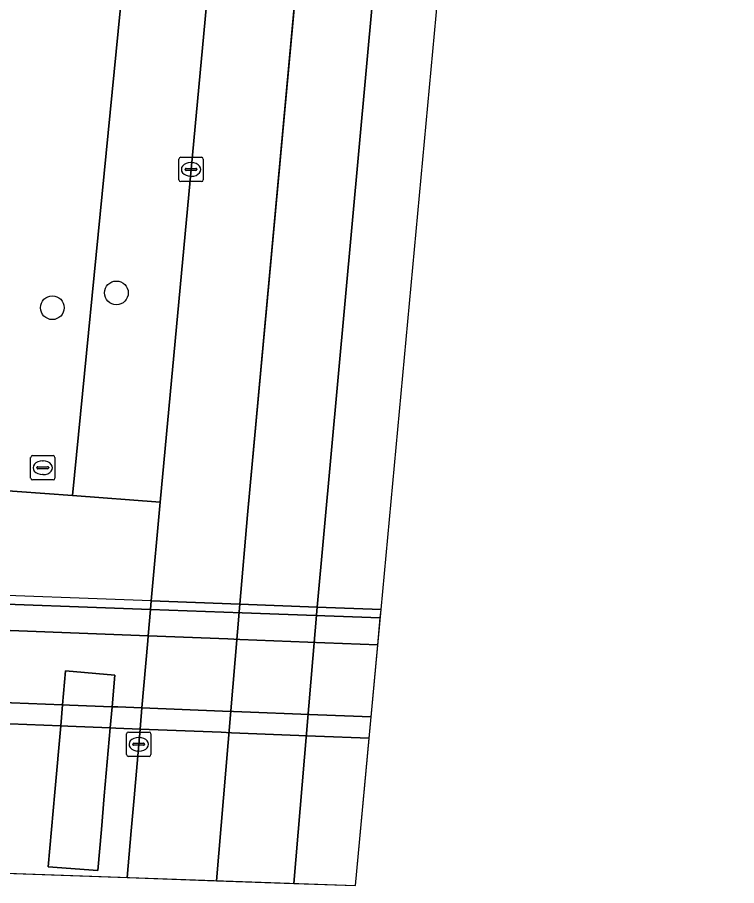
# Model space of a CAD drawing. Extents: x 161354 to 162026, y 386504 to 387460.
# Drawn here: x 161913.77 to 161943.39, y 386520.56 to 386556.3 of the extents above; entities that cross this region are included whole.
import ezdxf

# ---------------------------------------------------------------- set-up
doc = ezdxf.new("R2010")
doc.units = 0
for name, color, linetype in [('IMGEO_Berm_groen', 7, 'Continuous'), ('IMGEO_Boom', 7, 'Continuous'), ('IMGEO_Dek', 7, 'Continuous'), ('IMGEO_Fietspad_gesloten', 7, 'Continuous'), ('IMGEO_Groenvoorziening', 7, 'Continuous'), ('IMGEO_Kolk', 7, 'Continuous'), ('IMGEO_Muur', 7, 'Continuous'), ('IMGEO_Pijler', 7, 'Continuous'), ('IMGEO_Rijbaan_regionaal_gesloten', 7, 'Continuous'), ('IMGEO_Rioolput', 7, 'Continuous'), ('IMGEO_Verkeerseiland_gesloten', 7, 'Continuous'), ('IMGEO_Verkeerseiland_groen', 7, 'Continuous'), ('IMGEO_Voetpad_gesloten', 7, 'Continuous')]:
    doc.layers.add(name, color=color, linetype=linetype)

msp = doc.modelspace()

# ---------------------------------------------------------------- linework, layer by layer
at = {"layer": 'IMGEO_Berm_groen'}
msp.add_lwpolyline([(161928.621, 386628.856), (161932.494, 386665.803), (161928.732, 386665.815), (161918.981, 386566.485), (161916.049, 386536.616), (161919.659, 386536.352), (161921.651, 386557.858)], close=True, dxfattribs=at)
at = {"layer": 'IMGEO_Boom'}
for centre in [(161917.85, 386544.96), (161915.214, 386544.351)]:
    msp.add_circle(centre, 0.489, dxfattribs=at)
at = {"layer": 'IMGEO_Dek'}
msp.add_lwpolyline([(161927.693, 386520.564), (161928.749, 386531.924), (161923.057, 386532.14), (161919.282, 386532.283), (161911.104, 386532.594), (161910.557, 386532.614), (161902.662, 386532.914), (161902.651, 386532.544), (161902.565, 386531.507), (161902.317, 386528.53), (161902.245, 386527.669), (161901.705, 386521.482)], close=True, dxfattribs=at)
at = {"layer": 'IMGEO_Fietspad_gesloten'}
msp.add_lwpolyline([(161928.339, 386527.511), (161928.615, 386530.478), (161926.433, 386530.563), (161922.93, 386530.699), (161922.443, 386530.718), (161919.159, 386530.846), (161910.981, 386531.165), (161910.438, 386531.186), (161902.565, 386531.507), (161902.317, 386528.53), (161910.191, 386528.222), (161910.724, 386528.201), (161915.635, 386528.009), (161915.925, 386527.997), (161917.675, 386527.929), (161917.905, 386527.92), (161918.902, 386527.881), (161922.224, 386527.751), (161922.668, 386527.733), (161926.14, 386527.597)], close=True, dxfattribs=at)
at = {"layer": 'IMGEO_Groenvoorziening'}
msp.add_lwpolyline([(161908.858, 386543.266), (161909.878, 386541.542), (161910.688, 386539.711), (161911.48, 386536.949), (161916.049, 386536.616), (161918.981, 386566.485), (161905.451, 386567.238), (161905.201, 386555.473)], dxfattribs=at)
at = {"layer": 'IMGEO_Kolk'}
for p, q in [((161920.425, 386549.615), (161920.425, 386550.467)), ((161920.5, 386550.541), (161921.352, 386550.541)), ((161920.913, 386550.321), (161920.938, 386550.321)), ((161921.426, 386550.467), (161921.426, 386549.615)), ((161920.684, 386550.035), (161920.684, 386550.047)), ((161921.122, 386549.998), (161920.724, 386549.998)), ((161920.727, 386550.084), (161921.125, 386550.084)), ((161921.168, 386550.047), (161921.168, 386550.035)), ((161921.352, 386549.541), (161920.5, 386549.541)), ((161920.936, 386549.761), (161920.911, 386549.761)), ((161918.271, 386525.956), (161918.271, 386526.808)), ((161918.346, 386526.882), (161919.198, 386526.882)), ((161918.759, 386526.662), (161918.784, 386526.662)), ((161919.272, 386526.808), (161919.272, 386525.956)), ((161918.53, 386526.376), (161918.53, 386526.388)), ((161918.968, 386526.339), (161918.57, 386526.339)), ((161918.573, 386526.425), (161918.971, 386526.425)), ((161919.014, 386526.388), (161919.014, 386526.376)), ((161918.782, 386526.102), (161918.757, 386526.102)), ((161919.198, 386525.882), (161918.346, 386525.882))]:
    msp.add_line(p, q, dxfattribs=at)
for points in [[(161920.425, 386549.615), (161920.425, 386550.467)], [(161920.5, 386550.541), (161921.352, 386550.541)], [(161921.426, 386550.467), (161921.426, 386549.615)], [(161921.352, 386549.541), (161920.5, 386549.541)], [(161918.271, 386525.956), (161918.271, 386526.808)], [(161918.346, 386526.882), (161919.198, 386526.882)], [(161919.272, 386526.808), (161919.272, 386525.956)], [(161919.198, 386525.882), (161918.346, 386525.882)]]:
    msp.add_lwpolyline(points, dxfattribs=at)
for centre, radius, start, end in [((161920.502, 386550.465), 0.0765, 91.552, 178.448), ((161920.502, 386550.465), 0.0765, 91.552, 178.448), ((161921.35, 386550.465), 0.0765, 1.552, 88.448), ((161921.35, 386550.465), 0.0765, 1.552, 88.448), ((161920.724, 386550.044), 0.0403, 85.8775, 175.7526), ((161920.721, 386550.034), 0.0366, 178.938, 274.7102), ((161921.125, 386550.041), 0.043, 264.8664, 352.4533), ((161921.129, 386550.046), 0.0386, 1.7309, 96.639), ((161920.502, 386549.617), 0.0765, 181.552, 268.448), ((161920.502, 386549.617), 0.0765, 181.552, 268.448), ((161921.35, 386549.617), 0.0765, 271.552, 358.448), ((161921.35, 386549.617), 0.0765, 271.552, 358.448), ((161918.348, 386526.806), 0.0765, 91.552, 178.448), ((161918.348, 386526.806), 0.0765, 91.552, 178.448), ((161919.196, 386526.806), 0.0765, 1.552, 88.448), ((161919.196, 386526.806), 0.0765, 1.552, 88.448), ((161918.57, 386526.385), 0.0403, 85.8775, 175.7526), ((161918.567, 386526.375), 0.0366, 178.938, 274.7102), ((161918.971, 386526.382), 0.043, 264.8664, 352.4533), ((161918.975, 386526.387), 0.0386, 1.7309, 96.639), ((161918.348, 386525.958), 0.0765, 181.552, 268.448), ((161918.348, 386525.958), 0.0765, 181.552, 268.448), ((161919.196, 386525.958), 0.0765, 271.552, 358.448), ((161919.196, 386525.958), 0.0765, 271.552, 358.448)]:
    msp.add_arc(centre, radius, start, end, dxfattribs=at)
for centre, major_axis, ratio, start_param, end_param in [((161920.912, 386550.041), (-0.387, 0.002), 0.722429, 4.712389, 7.853982), ((161920.937, 386550.041), (-0.39, 0.002), 0.717154, 1.570796, 4.712389), ((161918.758, 386526.382), (-0.387, 0.002), 0.722429, 4.712389, 7.853982), ((161918.783, 386526.382), (-0.39, 0.002), 0.717154, 1.570796, 4.712389)]:
    msp.add_ellipse(centre, major_axis=major_axis, ratio=ratio, start_param=start_param, end_param=end_param, dxfattribs=at)
at = {"layer": 'IMGEO_Muur'}
msp.add_lwpolyline([(161928.717, 386531.582), (161928.749, 386531.924), (161923.057, 386532.14), (161919.282, 386532.283), (161911.104, 386532.594), (161910.557, 386532.614), (161902.662, 386532.914), (161902.651, 386532.544), (161910.527, 386532.253), (161911.073, 386532.233), (161919.252, 386531.931), (161923.026, 386531.792)], close=True, dxfattribs=at)
at = {"layer": 'IMGEO_Pijler'}
msp.add_lwpolyline([(161917.598, 386527.058), (161917.675, 386527.929), (161917.789, 386529.225), (161915.758, 386529.404), (161915.635, 386528.009), (161915.559, 386527.139), (161915.319, 386524.416), (161915.047, 386521.331), (161917.086, 386521.186), (161917.232, 386522.876), (161917.352, 386524.264)], close=True, dxfattribs=at)
at = {"layer": 'IMGEO_Rijbaan_regionaal_gesloten'}
for points in [[(161953.318, 386794.679), (161962.379, 386873.244), (161976.049, 386997.238), (161981.984, 387049.448), (161978.469, 387049.798), (161974.354, 387011.236), (161973.137, 387000.209), (161967.661, 386954.866), (161949.872, 386795.06), (161946.557, 386765.215), (161942.589, 386729.489), (161942.439, 386728.019), (161926.424, 386570.316), (161923.246, 386535.823), (161922.934, 386532.145), (161926.119, 386532.024), (161929.934, 386573.912), (161932.687, 386601.55), (161933.498, 386609.431), (161933.982, 386612.625), (161940.783, 386677.087)], [(161928.749, 386531.924), (161935.094, 386600.16), (161938.388, 386635.586), (161940.62, 386659.585), (161959.612, 386832.977), (161983.673, 387049.28), (161981.984, 387049.448), (161976.049, 386997.238), (161962.379, 386873.244), (161953.318, 386794.679), (161940.783, 386677.087), (161933.982, 386612.625), (161933.498, 386609.431), (161932.687, 386601.55), (161929.934, 386573.912), (161926.119, 386532.024)], [(161921.969, 386520.766), (161922.934, 386532.145), (161919.282, 386532.283), (161919.252, 386531.931), (161919.159, 386530.846), (161919.141, 386530.642), (161918.902, 386527.881), (161918.842, 386527.182), (161918.827, 386527.009), (161918.583, 386524.172), (161918.466, 386522.815), (161918.301, 386520.896)], [(161925.154, 386520.654), (161926.119, 386532.024), (161922.934, 386532.145), (161921.969, 386520.766)], [(161927.693, 386520.564), (161928.749, 386531.924), (161926.119, 386532.024), (161925.154, 386520.654)], [(161927.693, 386520.564), (161928.257, 386526.634), (161926.054, 386526.721), (161922.591, 386526.859), (161922.159, 386526.876), (161918.827, 386527.009), (161917.826, 386527.049), (161917.598, 386527.058), (161915.848, 386527.127), (161915.559, 386527.139), (161910.649, 386527.334), (161910.119, 386527.355), (161902.245, 386527.669), (161901.705, 386521.482)]]:
    msp.add_lwpolyline(points, close=True, dxfattribs=at)
msp.add_lwpolyline([(161939.327, 386728.264), (161938.117, 386717.747), (161937.946, 386716.259), (161936.118, 386700.366), (161932.494, 386665.803), (161928.621, 386628.856), (161921.651, 386557.858), (161919.659, 386536.352), (161919.282, 386532.283), (161922.934, 386532.145), (161923.246, 386535.823), (161926.424, 386570.316), (161942.439, 386728.019)], dxfattribs=at)
at = {"layer": 'IMGEO_Rioolput'}
for p, q in [((161914.321, 386537.337), (161914.321, 386538.189)), ((161914.396, 386538.263), (161915.248, 386538.263)), ((161915.322, 386538.189), (161915.322, 386537.337)), ((161914.58, 386537.757), (161914.58, 386537.769)), ((161914.623, 386537.806), (161915.021, 386537.806)), ((161914.809, 386538.043), (161914.834, 386538.043)), ((161915.064, 386537.769), (161915.064, 386537.757)), ((161915.018, 386537.72), (161914.62, 386537.72)), ((161914.832, 386537.483), (161914.807, 386537.483)), ((161915.248, 386537.263), (161914.396, 386537.263))]:
    msp.add_line(p, q, dxfattribs=at)
for points in [[(161914.321, 386537.337), (161914.321, 386538.189)], [(161914.396, 386538.263), (161915.248, 386538.263)], [(161915.322, 386538.189), (161915.322, 386537.337)], [(161915.248, 386537.263), (161914.396, 386537.263)]]:
    msp.add_lwpolyline(points, dxfattribs=at)
for centre, radius, start, end in [((161914.398, 386538.187), 0.0765, 91.552, 178.448), ((161914.398, 386538.187), 0.0765, 91.552, 178.448), ((161915.246, 386538.187), 0.0765, 1.552, 88.448), ((161915.246, 386538.187), 0.0765, 1.552, 88.448), ((161914.62, 386537.766), 0.0403, 85.8775, 175.7526), ((161914.617, 386537.756), 0.0366, 178.938, 274.7102), ((161915.021, 386537.763), 0.043, 264.8664, 352.4533), ((161915.025, 386537.768), 0.0386, 1.7309, 96.639), ((161914.398, 386537.339), 0.0765, 181.552, 268.448), ((161914.398, 386537.339), 0.0765, 181.552, 268.448), ((161915.246, 386537.339), 0.0765, 271.552, 358.448), ((161915.246, 386537.339), 0.0765, 271.552, 358.448)]:
    msp.add_arc(centre, radius, start, end, dxfattribs=at)
for centre, major_axis, ratio, start_param, end_param in [((161914.808, 386537.763), (-0.387, 0.002), 0.722429, 4.712389, 7.853982), ((161914.833, 386537.763), (-0.39, 0.002), 0.717154, 1.570796, 4.712389)]:
    msp.add_ellipse(centre, major_axis=major_axis, ratio=ratio, start_param=start_param, end_param=end_param, dxfattribs=at)
at = {"layer": 'IMGEO_Verkeerseiland_gesloten'}
msp.add_lwpolyline([(161928.257, 386526.634), (161928.339, 386527.511), (161926.14, 386527.597), (161922.668, 386527.733), (161922.224, 386527.751), (161918.902, 386527.881), (161917.905, 386527.92), (161917.675, 386527.929), (161915.925, 386527.997), (161915.635, 386528.009), (161910.724, 386528.201), (161910.191, 386528.222), (161902.317, 386528.53), (161902.245, 386527.669), (161910.119, 386527.355), (161910.649, 386527.334), (161915.559, 386527.139), (161915.848, 386527.127), (161917.598, 386527.058), (161917.826, 386527.049), (161918.827, 386527.009), (161922.159, 386526.876), (161922.591, 386526.859), (161926.054, 386526.721)], close=True, dxfattribs=at)
at = {"layer": 'IMGEO_Verkeerseiland_groen'}
msp.add_lwpolyline([(161910.118, 386521.185), (161918.301, 386520.896), (161918.466, 386522.815), (161918.583, 386524.172), (161918.827, 386527.009), (161918.842, 386527.182), (161918.902, 386527.881), (161919.141, 386530.642), (161919.159, 386530.846), (161919.252, 386531.931), (161919.282, 386532.283), (161919.659, 386536.352), (161916.049, 386536.616), (161911.48, 386536.949), (161911.104, 386532.594), (161911.073, 386532.233), (161910.981, 386531.165), (161910.963, 386530.958), (161910.724, 386528.201), (161910.664, 386527.507), (161910.649, 386527.334), (161910.429, 386524.783), (161910.294, 386523.219), (161910.118, 386521.185)], dxfattribs=at)
msp.add_lwpolyline([(161915.047, 386521.331), (161915.319, 386524.416), (161915.559, 386527.139), (161915.635, 386528.009), (161915.758, 386529.404), (161917.789, 386529.225), (161917.675, 386527.929), (161917.598, 386527.058), (161917.352, 386524.264), (161917.232, 386522.876), (161917.086, 386521.186)], close=True, dxfattribs=at)
at = {"layer": 'IMGEO_Voetpad_gesloten'}
msp.add_lwpolyline([(161928.615, 386530.478), (161928.717, 386531.582), (161923.026, 386531.792), (161919.252, 386531.931), (161911.073, 386532.233), (161910.527, 386532.253), (161902.651, 386532.544), (161902.565, 386531.507), (161910.438, 386531.186), (161910.981, 386531.165), (161919.159, 386530.846), (161922.443, 386530.718), (161922.93, 386530.699), (161926.433, 386530.563)], close=True, dxfattribs=at)

doc.saveas('drawing.dxf')
